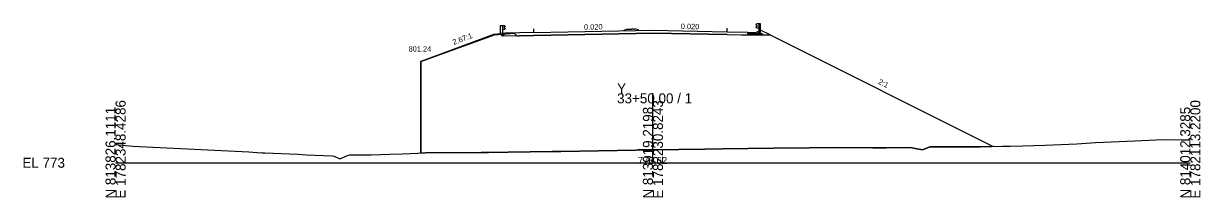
# Model space of a CAD drawing. Extents: x -12583 to 5303, y -44 to 25667.
# Drawn here: x 1974.3 to 2302.8, y 3990.3 to 4038.9 of the extents above; entities that cross this region are included whole.
import ezdxf

# ---------------------------------------------------------------- set-up
doc = ezdxf.new("R2010")
doc.units = 0
for name, color, linetype in [('Exist Cross Section Cell', 7, 'Continuous'), ('Exist XS Center Line Elevation Label', 7, 'Continuous'), ('Exist XS Ground Line', 7, 'Continuous'), ('Prop Conc 5in Monolithic Surface Mount Island', 7, 'Continuous'), ('Prop XS Ditch Standard Text', 7, 'Continuous'), ('Prop XS Dump Level', 7, 'Continuous'), ('Prop XS Earthwork Shape', 7, 'Continuous'), ('Prop XS EOT Tick Mark', 7, 'Continuous'), ('Prop XS Finish Grade', 7, 'Continuous'), ('Prop XS Finish Grade CurbGutter', 7, 'Continuous'), ('Prop XS Finish Grade Earthwork', 7, 'Continuous'), ('Prop XS Finish Grade Paved Shoulder', 7, 'Continuous'), ('Prop XS Finish Grade Pavement', 7, 'Continuous'), ('Prop XS Guardrail', 7, 'Continuous'), ('Prop XS Pvmt Edge Slope', 7, 'Continuous'), ('Prop XS SE Text', 7, 'Continuous'), ('Prop XS Side Slope Text', 7, 'Continuous'), ('Prop XS Subgrade CurbGutter', 7, 'Continuous'), ('Prop XS Subgrade Earthwork', 7, 'Continuous')]:
    doc.layers.add(name, color=color, linetype=linetype)

msp = doc.modelspace()

# ---------------------------------------------------------------- linework, layer by layer
at = {"layer": 'Exist Cross Section Cell'}
for p, q in [((2150, 4000), (2150, 4019.38)), ((2000, 4000), (2150, 4000)), ((2150, 4000), (2300, 4000))]:
    msp.add_line(p, q, dxfattribs=at)
at = {"layer": 'Exist XS Ground Line'}
for p, q in [((2000, 4005.06), (2004.77, 4004.65)), ((2253.25, 4004.7), (2259.44, 4004.95)), ((2259.44, 4004.95), (2268.3, 4005.26)), ((2268.3, 4005.26), (2273.56, 4005.63)), ((2273.56, 4005.63), (2284.51, 4006.13)), ((2284.51, 4006.13), (2292.32, 4006.46)), ((2292.32, 4006.46), (2297.44, 4006.4)), ((2297.44, 4006.4), (2300, 4006.35)), ((2004.77, 4004.65), (2037.24, 4003.04)), ((2037.24, 4003.04), (2039.54, 4002.87)), ((2039.54, 4002.87), (2040.79, 4002.75)), ((2040.79, 4002.75), (2041.66, 4002.81)), ((2041.66, 4002.81), (2050.83, 4002.37)), ((2050.83, 4002.37), (2053.34, 4002.25)), ((2053.34, 4002.25), (2060.43, 4001.93)), ((2060.43, 4001.93), (2061.03, 4001.88)), ((2061.03, 4001.88), (2062.6, 4001.1)), ((2062.6, 4001.1), (2064.74, 4002.03)), ((2064.74, 4002.03), (2065.38, 4002.21)), ((2065.38, 4002.21), (2067.58, 4002.22)), ((2067.58, 4002.22), (2071.37, 4002.23)), ((2071.37, 4002.23), (2076.56, 4002.41)), ((2076.56, 4002.41), (2080.09, 4002.5)), ((2080.09, 4002.5), (2086.54, 4002.75)), ((2086.54, 4002.75), (2102.03, 4002.88)), ((2102.03, 4002.88), (2103.16, 4002.89)), ((2103.16, 4002.89), (2104.08, 4002.9)), ((2104.08, 4002.9), (2109.63, 4002.97)), ((2109.63, 4002.97), (2121.85, 4003.14)), ((2121.85, 4003.14), (2124.26, 4003.18)), ((2124.26, 4003.18), (2145.36, 4003.55)), ((2145.36, 4003.55), (2145.87, 4003.56)), ((2145.87, 4003.56), (2150, 4003.62)), ((2150, 4003.62), (2164.5, 4003.83)), ((2164.5, 4003.83), (2169.4, 4003.87)), ((2169.4, 4003.87), (2183.63, 4004.03)), ((2183.63, 4004.03), (2193.57, 4004.18)), ((2193.57, 4004.18), (2200.48, 4004.24)), ((2200.48, 4004.24), (2211.35, 4004.17)), ((2211.35, 4004.17), (2213.93, 4004.15)), ((2213.93, 4004.15), (2215.12, 4004.18)), ((2215.12, 4004.18), (2222.09, 4004.25)), ((2222.09, 4004.25), (2222.72, 4004.07)), ((2222.72, 4004.07), (2225.23, 4003.61)), ((2225.23, 4003.61), (2227.29, 4004.44)), ((2227.29, 4004.44), (2227.63, 4004.44)), ((2227.63, 4004.44), (2237.09, 4004.46)), ((2237.09, 4004.46), (2241.48, 4004.47)), ((2241.48, 4004.47), (2247.61, 4004.59)), ((2247.61, 4004.59), (2249.71, 4004.63)), ((2249.71, 4004.63), (2253.25, 4004.7))]:
    msp.add_line(p, q, dxfattribs=at)
at = {"layer": 'Prop Conc 5in Monolithic Surface Mount Island'}
for p, q in [((2142, 4037.01), (2142.74, 4037.28)), ((2142, 4036.84), (2142, 4037.01)), ((2142.74, 4037.28), (2143.99, 4037.33)), ((2145.24, 4037.33), (2143.99, 4037.33)), ((2146, 4037.09), (2145.24, 4037.33)), ((2146, 4036.92), (2146, 4037.09))]:
    msp.add_line(p, q, dxfattribs=at)
at = {"layer": 'Prop XS Dump Level'}
for p, q in [((2116.79, 4036.34), (2150, 4037)), ((2150, 4037), (2170.75, 4036.59))]:
    msp.add_line(p, q, dxfattribs=at)
at = {"layer": 'Prop XS Earthwork Shape'}
msp.add_lwpolyline([(2174.75, 4035.72), (2176.42, 4035.68), (2180.81, 4035.68), (2182.68, 4035.68), (2244.96, 4004.54), (2241.48, 4004.47), (2237.09, 4004.46), (2227.63, 4004.44), (2227.29, 4004.44), (2225.23, 4003.61), (2222.72, 4004.07), (2222.09, 4004.25), (2215.12, 4004.18), (2213.93, 4004.15), (2211.35, 4004.17), (2200.48, 4004.24), (2193.57, 4004.18), (2183.63, 4004.03), (2169.4, 4003.87), (2164.5, 4003.83), (2150, 4003.62), (2145.87, 4003.56), (2145.36, 4003.55), (2124.26, 4003.18), (2121.85, 4003.14), (2109.63, 4002.97), (2104.08, 4002.9), (2103.16, 4002.89), (2102.03, 4002.88), (2086.54, 4002.75), (2085.25, 4002.7), (2085.25, 4028.24), (2105.79, 4035.7), (2111.29, 4036.14), (2111.98, 4035.45), (2112.79, 4035.47), (2116.79, 4035.55), (2150, 4036.21), (2170.75, 4035.8)], close=True, dxfattribs=at)
at = {"layer": 'Prop XS EOT Tick Mark'}
for p, q in [((2116.79, 4036.34), (2116.79, 4037.34)), ((2170.75, 4036.59), (2170.75, 4037.59))]:
    msp.add_line(p, q, dxfattribs=at)
at = {"layer": 'Prop XS Finish Grade'}
for p, q in [((2108.79, 4036.18), (2107.29, 4036.06)), ((2179.44, 4036.72), (2180.02, 4037.01)), ((2182.68, 4035.68), (2180.02, 4037.01))]:
    msp.add_line(p, q, dxfattribs=at)
at = {"layer": 'Prop XS Finish Grade CurbGutter'}
for p, q in [((2176.42, 4036.48), (2178.75, 4036.38)), ((2178.75, 4036.38), (2179.44, 4036.72))]:
    msp.add_line(p, q, dxfattribs=at)
at = {"layer": 'Prop XS Finish Grade Earthwork'}
for p, q in [((2105.79, 4035.94), (2085.25, 4028.24)), ((2105.79, 4035.94), (2107.29, 4036.06)), ((2182.68, 4035.68), (2244.96, 4004.54)), ((2085.25, 4028.24), (2085.25, 4002.7))]:
    msp.add_line(p, q, dxfattribs=at)
at = {"layer": 'Prop XS Finish Grade Paved Shoulder'}
for p, q in [((2116.79, 4036.34), (2108.79, 4036.18)), ((2170.75, 4036.59), (2176.42, 4036.48))]:
    msp.add_line(p, q, dxfattribs=at)
at = {"layer": 'Prop XS Finish Grade Pavement'}
for p, q in [((2116.79, 4036.34), (2150, 4037)), ((2150, 4037), (2170.75, 4036.59)), ((2150, 4037), (2170.75, 4036.59))]:
    msp.add_line(p, q, dxfattribs=at)
at = {"layer": 'Prop XS Guardrail'}
for p, q in [((2107.47, 4038.33), (2107.97, 4038.33)), ((2107.47, 4035.83), (2107.47, 4038.33)), ((2107.97, 4038.33), (2108.47, 4038.33)), ((2107.97, 4038.33), (2107.97, 4035.83)), ((2108.47, 4038.33), (2108.76, 4038.13)), ((2108.76, 4038.01), (2108.47, 4037.81)), ((2108.47, 4037.81), (2108.47, 4037.72)), ((2108.47, 4037.72), (2108.76, 4037.52)), ((2108.76, 4038.13), (2108.79, 4038.07)), ((2108.79, 4038.07), (2108.76, 4038.01)), ((2178.78, 4038.58), (2178.75, 4038.52)), ((2178.75, 4038.52), (2178.78, 4038.46)), ((2178.78, 4037.96), (2178.75, 4037.9)), ((2178.75, 4037.9), (2178.78, 4037.84)), ((2179.07, 4038.78), (2178.78, 4038.58)), ((2178.78, 4038.46), (2179.07, 4038.26)), ((2179.07, 4038.16), (2178.78, 4037.96)), ((2178.78, 4037.84), (2179.07, 4037.64)), ((2179.57, 4038.78), (2179.07, 4038.78)), ((2179.07, 4038.26), (2179.07, 4038.16)), ((2180.07, 4038.78), (2179.57, 4038.78)), ((2179.57, 4038.78), (2179.57, 4036.28)), ((2180.07, 4036.28), (2180.07, 4038.78)), ((2108.47, 4037.2), (2107.97, 4037.2)), ((2108.76, 4037.4), (2108.47, 4037.2)), ((2108.76, 4037.52), (2108.79, 4037.46)), ((2108.79, 4037.46), (2108.76, 4037.4)), ((2179.07, 4037.64), (2179.57, 4037.64))]:
    msp.add_line(p, q, dxfattribs=at)
at = {"layer": 'Prop XS Pvmt Edge Slope'}
for p, q in [((2108.79, 4036.18), (2107.98, 4035.37)), ((2179.44, 4036.06), (2180.44, 4036.06)), ((2180.44, 4036.06), (2180.81, 4035.68))]:
    msp.add_line(p, q, dxfattribs=at)
at = {"layer": 'Prop XS Subgrade CurbGutter'}
for p, q in [((2176.42, 4036.48), (2176.42, 4036.06)), ((2176.42, 4036.06), (2179.44, 4036.06)), ((2179.44, 4036.06), (2179.44, 4036.72))]:
    msp.add_line(p, q, dxfattribs=at)
at = {"layer": 'Prop XS Subgrade Earthwork'}
for p, q in [((2107.98, 4035.37), (2107.29, 4036.06)), ((2112.79, 4035.47), (2107.98, 4035.37)), ((2116.79, 4035.55), (2112.79, 4035.47)), ((2150, 4036.21), (2116.79, 4035.55)), ((2170.75, 4035.8), (2150, 4036.21)), ((2170.75, 4035.8), (2174.75, 4035.72)), ((2174.75, 4035.72), (2176.42, 4035.68)), ((2176.42, 4035.68), (2176.42, 4035.68)), ((2176.42, 4035.68), (2180.81, 4035.68)), ((2180.81, 4035.68), (2182.68, 4035.68))]:
    msp.add_line(p, q, dxfattribs=at)

# ---------------------------------------------------------------- texts
at = {"layer": 'Exist Cross Section Cell'}
for s, p in [('Y', (2140, 4019.38)), ('33+50.00 / 1', (2140, 4016.58)), ('EL 773', (1974, 3998.6))]:
    msp.add_text(s, height=2.8, dxfattribs=at).set_placement(p)
for s, p in [('N 813826.1111', (2000, 3990)), ('E 1782348.4286', (2002.8, 3990)), ('N 813919.2198', (2150, 3990)), ('E 1782230.8243', (2152.8, 3990)), ('N 814012.3285', (2300, 3990)), ('E 1782113.2200', (2302.8, 3990))]:
    msp.add_text(s, height=2.8, rotation=90, dxfattribs=at).set_placement(p)
at = {"layer": 'Exist XS Center Line Elevation Label'}
msp.add_text('776.62', height=2, dxfattribs=at).set_placement((2145.79, 3999.62))
at = {"layer": 'Prop XS Ditch Standard Text'}
msp.add_text('801.24', height=1.5, dxfattribs=at).set_placement((2081.78, 4031.02))
at = {"layer": 'Prop XS Dump Level'}
for p in [(2108.79, 4035.9), (2176.42, 4036.44)]:
    msp.add_text('Case2', height=0.04, dxfattribs=at).set_placement(p)
at = {"layer": 'Prop XS SE Text'}
for rotation, p in [(1.1458, (2130.77, 4037.12)), (358.8542, (2157.75, 4037.35)), (358.8542, (2157.75, 4037.35))]:
    msp.add_text('0.020', height=1.5, rotation=rotation, dxfattribs=at).set_placement(p)
at = {"layer": 'Prop XS Side Slope Text'}
for s, rotation, p in [('2.67:1', 20.5204, (2094.39, 4032.88)), ('2:1', 333.4349, (2212.75, 4022.12))]:
    msp.add_text(s, height=1.5, rotation=rotation, dxfattribs=at).set_placement(p)

doc.saveas('drawing.dxf')
